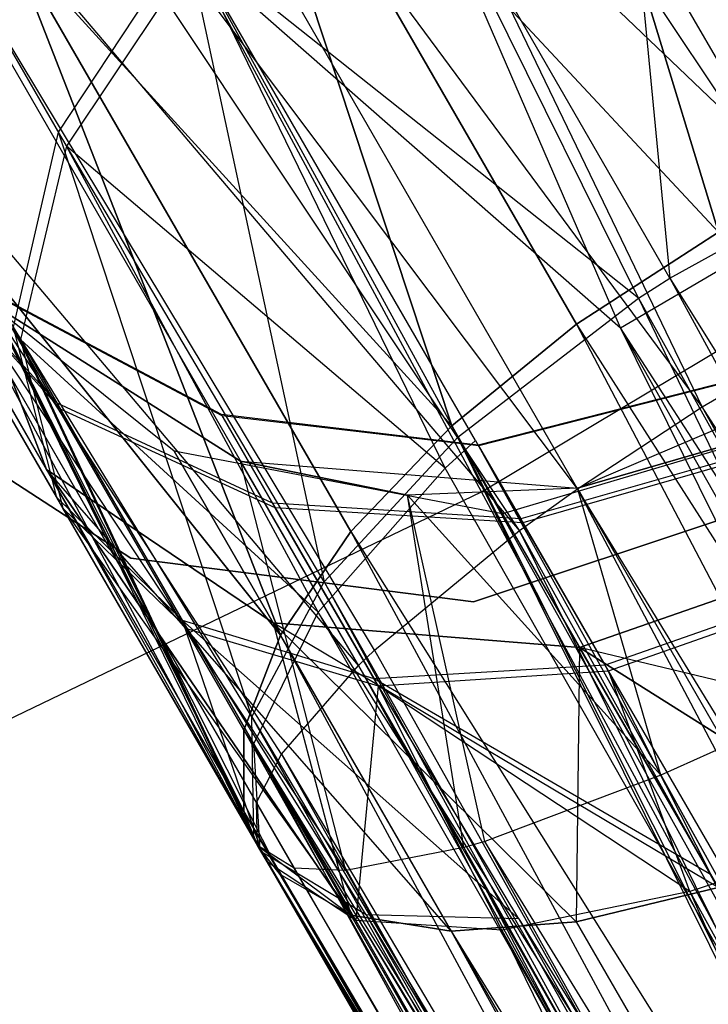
# Model space of a CAD drawing. Extents: x 0.3 to 7.1, y -3.38 to 3.38.
# Tile 363 of 604: x 4.38 to 4.48, y -1.47 to -1.33. Entities that reach past the tile are written whole.
import ezdxf

# ---------------------------------------------------------------- set-up
doc = ezdxf.new("R2010")
doc.units = 0
doc.header["$LTSCALE"] = 2.54
doc.layers.get('0').update_dxf_attribs({"linetype": 'CONTINUOUS'})

# ---------------------------------------------------------------- blocks, each defined once
blk = doc.blocks.new('SINGLES_AVVSTL_STL')
at = {"color": 0}
for p, q in [((4.5029, -1.37296, 61.32545), (4.40712, -1.20708, 61.32545)), ((4.5029, -1.37296, 61.32545), (4.40712, -1.20708, 61.32545)), ((4.5029, -1.37296, 61.32545), (4.39632, -1.21247, 61.32472)), ((4.5029, -1.37296, 61.32545), (4.39632, -1.21247, 61.32472)), ((4.48001, -1.38626, 61.32577), (4.39632, -1.21247, 61.32472)), ((4.48001, -1.38626, 61.32577), (4.39632, -1.21247, 61.32472)), ((4.48001, -1.38626, 61.32577), (4.36886, -1.23583, 61.33122)), ((4.48001, -1.38626, 61.32577), (4.36886, -1.23583, 61.33122)), ((4.46239, -1.39787, 61.33123), (4.36886, -1.23583, 61.33122)), ((4.46239, -1.39787, 61.33123), (4.36886, -1.23583, 61.33122)), ((4.44875, -1.39828, 5.1494), (4.36823, -1.24866, 5.30457)), ((4.44875, -1.39828, 5.1494), (4.36823, -1.24866, 5.30457)), ((4.46239, -1.39787, 61.33123), (4.35597, -1.25621, 61.34243)), ((4.46239, -1.39787, 61.33123), (4.35597, -1.25621, 61.34243)), ((4.45417, -1.40378, 61.3357), (4.35597, -1.25621, 61.34243)), ((4.45417, -1.40378, 61.3357), (4.35597, -1.25621, 61.34243)), ((4.45135, -1.25993, 20.15803), (4.48235, -1.36148, 20.07306)), ((4.45135, -1.25993, 20.15803), (4.48235, -1.36148, 20.07306)), ((4.48235, -1.36148, 20.61581), (4.45135, -1.25993, 20.53083)), ((4.48235, -1.36148, 20.61581), (4.45135, -1.25993, 20.53083)), ((4.34834, -1.27907, 61.35841), (4.43137, -1.4229, 61.35842)), ((4.45417, -1.40378, 61.3357), (4.34834, -1.27907, 61.35841)), ((4.45417, -1.40378, 61.3357), (4.34834, -1.27907, 61.35841)), ((4.43363, -1.42074, 61.35514), (4.34834, -1.27907, 61.35841)), ((4.43363, -1.42074, 61.35514), (4.34834, -1.27907, 61.35841)), ((4.34834, -1.27907, 61.35841), (4.43137, -1.4229, 61.35842)), ((4.467, -1.28016, 54.50357), (4.47546, -1.368, 54.44905)), ((4.467, -1.28016, 54.50357), (4.47546, -1.368, 54.44905)), ((4.4099, -1.28386, 20.15803), (4.44455, -1.38895, 20.08342)), ((4.4099, -1.28386, 20.15803), (4.44455, -1.38895, 20.08342)), ((4.4099, -1.28386, 20.15803), (4.46224, -1.37452, 20.07569)), ((4.44455, -1.38895, 20.60545), (4.4099, -1.28386, 20.53083)), ((4.4099, -1.28386, 20.15803), (4.46224, -1.37452, 20.07569)), ((4.4099, -1.28386, 20.15803), (4.48235, -1.36148, 20.07306)), ((4.4099, -1.28386, 20.15803), (4.48235, -1.36148, 20.07306)), ((4.46224, -1.37452, 20.61318), (4.4099, -1.28386, 20.53083)), ((4.44455, -1.38895, 20.60545), (4.4099, -1.28386, 20.53083)), ((4.46224, -1.37452, 20.61318), (4.4099, -1.28386, 20.53083)), ((4.48235, -1.36148, 20.61581), (4.4099, -1.28386, 20.53083)), ((4.48235, -1.36148, 20.61581), (4.4099, -1.28386, 20.53083)), ((4.35988, -1.29716, 54.59835), (4.38886, -1.34735, 54.52513)), ((4.35988, -1.29716, 54.59835), (4.38886, -1.34735, 54.52513)), ((4.47546, -1.368, 54.44905), (4.43418, -1.29651, 54.50104)), ((4.47546, -1.368, 54.44905), (4.43418, -1.29651, 54.50104)), ((4.47101, -1.37086, 54.44963), (4.43418, -1.29651, 54.50104)), ((4.47101, -1.37086, 54.44963), (4.43418, -1.29651, 54.50104)), ((4.39, -1.34932, 54.92718), (4.36066, -1.29851, 54.85482)), ((4.39, -1.34932, 54.92718), (4.36066, -1.29851, 54.85482)), ((4.46846, -1.37507, 55.00088), (4.43546, -1.29872, 54.95151)), ((4.46846, -1.37507, 55.00088), (4.43546, -1.29872, 54.95151)), ((4.49739, -1.35805, 55.00151), (4.43546, -1.29872, 54.95151)), ((4.49739, -1.35805, 55.00151), (4.43546, -1.29872, 54.95151)), ((4.38186, -1.32005, 20.17199), (4.42029, -1.41858, 20.11213)), ((4.38186, -1.32005, 20.17199), (4.42029, -1.41858, 20.11213)), ((4.38186, -1.32005, 20.17199), (4.43028, -1.40392, 20.09581)), ((4.42029, -1.41858, 20.57673), (4.38186, -1.32005, 20.51688)), ((4.38186, -1.32005, 20.17199), (4.43028, -1.40392, 20.09581)), ((4.38186, -1.32005, 20.17199), (4.44455, -1.38895, 20.08342)), ((4.38186, -1.32005, 20.17199), (4.44455, -1.38895, 20.08342)), ((4.43028, -1.40392, 20.59306), (4.38186, -1.32005, 20.51688)), ((4.42029, -1.41858, 20.57673), (4.38186, -1.32005, 20.51688)), ((4.43028, -1.40392, 20.59306), (4.38186, -1.32005, 20.51688)), ((4.44455, -1.38895, 20.60545), (4.38186, -1.32005, 20.51688)), ((4.44455, -1.38895, 20.60545), (4.38186, -1.32005, 20.51688)), ((4.38886, -1.34735, 54.52513), (4.40691, -1.31996, 54.50856)), ((4.38886, -1.34735, 54.52513), (4.40691, -1.31996, 54.50856)), ((4.40691, -1.31996, 54.50856), (4.42651, -1.41104, 54.47771)), ((4.47101, -1.37086, 54.44963), (4.40691, -1.31996, 54.50856)), ((4.47101, -1.37086, 54.44963), (4.40691, -1.31996, 54.50856)), ((4.44548, -1.3905, 54.45911), (4.40691, -1.31996, 54.50856)), ((4.44548, -1.3905, 54.45911), (4.40691, -1.31996, 54.50856)), ((4.40691, -1.31996, 54.50856), (4.42651, -1.41104, 54.47771)), ((4.40814, -1.3221, 54.94391), (4.39, -1.34932, 54.92718)), ((4.40814, -1.3221, 54.94391), (4.39, -1.34932, 54.92718)), ((4.40814, -1.3221, 54.94391), (4.46846, -1.37507, 55.00088)), ((4.44362, -1.39492, 54.99012), (4.40814, -1.3221, 54.94391)), ((4.44362, -1.39492, 54.99012), (4.40814, -1.3221, 54.94391)), ((4.44792, -1.391, 54.99293), (4.40814, -1.3221, 54.94391)), ((4.44792, -1.391, 54.99293), (4.40814, -1.3221, 54.94391)), ((4.40814, -1.3221, 54.94391), (4.46846, -1.37507, 55.00088)), ((4.44875, -1.39828, 5.1494), (4.57106, -1.3252, 5.1494)), ((4.44875, -1.39828, 5.1494), (4.57106, -1.3252, 5.1494)), ((4.43137, -1.4229, 61.35842), (4.35027, -1.3269, 61.40079)), ((4.42046, -1.43545, 61.38237), (4.35027, -1.3269, 61.40079)), ((4.43137, -1.4229, 61.35842), (4.35027, -1.3269, 61.40079)), ((4.42046, -1.43545, 61.38237), (4.35027, -1.3269, 61.40079)), ((4.41689, -1.44231, 61.40081), (4.35027, -1.3269, 61.40079)), ((4.41689, -1.44231, 61.40081), (4.35027, -1.3269, 61.40079)), ((4.38348, -1.37672, 54.90357), (4.35757, -1.33184, 54.83967)), ((4.38348, -1.37672, 54.90357), (4.35757, -1.33184, 54.83967)), ((4.38247, -1.37498, 54.5485), (4.38886, -1.34735, 54.52513)), ((4.38247, -1.37498, 54.5485), (4.38886, -1.34735, 54.52513)), ((4.42651, -1.41104, 54.47771), (4.38886, -1.34735, 54.52513)), ((4.42651, -1.41104, 54.47771), (4.38886, -1.34735, 54.52513)), ((4.41623, -1.43015, 54.50336), (4.38886, -1.34735, 54.52513)), ((4.41623, -1.43015, 54.50336), (4.38886, -1.34735, 54.52513)), ((4.39, -1.34932, 54.92718), (4.38348, -1.37672, 54.90357)), ((4.39, -1.34932, 54.92718), (4.38348, -1.37672, 54.90357)), ((4.42565, -1.41534, 54.97045), (4.39, -1.34932, 54.92718)), ((4.42565, -1.41534, 54.97045), (4.39, -1.34932, 54.92718)), ((4.44362, -1.39492, 54.99012), (4.39, -1.34932, 54.92718)), ((4.44362, -1.39492, 54.99012), (4.39, -1.34932, 54.92718)), ((4.47546, -1.368, 54.44905), (4.50024, -1.35435, 54.45034)), ((4.47546, -1.368, 54.44905), (4.50024, -1.35435, 54.45034)), ((4.46846, -1.37507, 55.00088), (4.49739, -1.35805, 55.00151)), ((4.46846, -1.37507, 55.00088), (4.49739, -1.35805, 55.00151)), ((4.38715, -1.39513, 20.22652), (4.37365, -1.36021, 20.1967)), ((4.37365, -1.36021, 20.1967), (4.41513, -1.44359, 20.15262)), ((4.37365, -1.36021, 20.1967), (4.41513, -1.44359, 20.15262)), ((4.37365, -1.36021, 20.1967), (4.41513, -1.43206, 20.13144)), ((4.42026, -1.45249, 20.51445), (4.37365, -1.36021, 20.49216)), ((4.37365, -1.36021, 20.49216), (4.38715, -1.39513, 20.46236)), ((4.42026, -1.45249, 20.51445), (4.37365, -1.36021, 20.49216)), ((4.41706, -1.4484, 20.52535), (4.37365, -1.36021, 20.49216)), ((4.41706, -1.4484, 20.52535), (4.37365, -1.36021, 20.49216)), ((4.41513, -1.44359, 20.53625), (4.37365, -1.36021, 20.49216)), ((4.37365, -1.36021, 20.1967), (4.41513, -1.43206, 20.13144)), ((4.37365, -1.36021, 20.1967), (4.42029, -1.41858, 20.11213)), ((4.37365, -1.36021, 20.1967), (4.42029, -1.41858, 20.11213)), ((4.41513, -1.43206, 20.55742), (4.37365, -1.36021, 20.49216)), ((4.41513, -1.44359, 20.53625), (4.37365, -1.36021, 20.49216)), ((4.41513, -1.43206, 20.55742), (4.37365, -1.36021, 20.49216)), ((4.42029, -1.41858, 20.57673), (4.37365, -1.36021, 20.49216)), ((4.42029, -1.41858, 20.57673), (4.37365, -1.36021, 20.49216)), ((4.38715, -1.39513, 20.22652), (4.37365, -1.36021, 20.1967)), ((4.37365, -1.36021, 20.49216), (4.38715, -1.39513, 20.46236)), ((4.38868, -1.38573, 54.64743), (4.36693, -1.36157, 54.6303)), ((4.36693, -1.36157, 54.6303), (4.38861, -1.39911, 54.57553)), ((4.36693, -1.36157, 54.6303), (4.38861, -1.39911, 54.57553)), ((4.38868, -1.38573, 54.64743), (4.36693, -1.36157, 54.6303)), ((4.38916, -1.38656, 54.80463), (4.36751, -1.36258, 54.82215)), ((4.38916, -1.38656, 54.80463), (4.36751, -1.36258, 54.82215)), ((4.38946, -1.40059, 54.87628), (4.36751, -1.36258, 54.82215)), ((4.38946, -1.40059, 54.87628), (4.36751, -1.36258, 54.82215)), ((4.48235, -1.36148, 20.07306), (4.46224, -1.37452, 20.07569)), ((4.46224, -1.37452, 20.61318), (4.48235, -1.36148, 20.61581)), ((4.48235, -1.36148, 20.07306), (4.46224, -1.37452, 20.07569)), ((4.46224, -1.37452, 20.61318), (4.48235, -1.36148, 20.61581)), ((4.40525, -1.39254, 20.31234), (4.36875, -1.36325, 20.30231)), ((4.36875, -1.36325, 20.30231), (4.38715, -1.39513, 20.22652)), ((4.36875, -1.36325, 20.30231), (4.38715, -1.39513, 20.22652)), ((4.40525, -1.39254, 20.37653), (4.36875, -1.36325, 20.38656)), ((4.40525, -1.39254, 20.31234), (4.36875, -1.36325, 20.30231)), ((4.38715, -1.39513, 20.46236), (4.36875, -1.36325, 20.38656)), ((4.40525, -1.39254, 20.37653), (4.36875, -1.36325, 20.38656)), ((4.38715, -1.39513, 20.46236), (4.36875, -1.36325, 20.38656)), ((4.3742, -1.36835, 61.75081), (4.41465, -1.39393, 61.75081)), ((4.41689, -1.44231, 61.40081), (4.3742, -1.36835, 61.44865)), ((4.41689, -1.44231, 61.40081), (4.3742, -1.36835, 61.44865)), ((4.41706, -1.4484, 61.42473), (4.3742, -1.36835, 61.44865)), ((4.42225, -1.45159, 61.44863), (4.3742, -1.36835, 61.44865)), ((4.41706, -1.4484, 61.42473), (4.3742, -1.36835, 61.44865)), ((4.42225, -1.45159, 61.44863), (4.3742, -1.36835, 61.44865)), ((4.42957, -1.45194, 61.46633), (4.3742, -1.36835, 61.44865)), ((4.42957, -1.45194, 61.46633), (4.3742, -1.36835, 61.44865)), ((4.41465, -1.39393, 61.49103), (4.3742, -1.36835, 61.44865)), ((4.3742, -1.36835, 61.75081), (4.41465, -1.39393, 61.75081)), ((4.41465, -1.39393, 61.49103), (4.3742, -1.36835, 61.44865)), ((4.47101, -1.37086, 54.44963), (4.47546, -1.368, 54.44905)), ((4.47101, -1.37086, 54.44963), (4.47546, -1.368, 54.44905)), ((4.47546, -1.368, 54.44905), (4.72424, -1.82715, 54.13249)), ((4.47546, -1.368, 54.44905), (4.72424, -1.82715, 54.13249)), ((4.47546, -1.368, 54.44905), (4.75054, -1.81023, 54.13054)), ((4.47546, -1.368, 54.44905), (4.75054, -1.81023, 54.13054)), ((4.37974, -1.37024, 54.70154), (4.38868, -1.38573, 54.64743)), ((4.41195, -1.38734, 54.70604), (4.37974, -1.37024, 54.70154)), ((4.37974, -1.37024, 54.70154), (4.38868, -1.38573, 54.64743)), ((4.41195, -1.38734, 54.70604), (4.37974, -1.37024, 54.70154)), ((4.41204, -1.3875, 54.7455), (4.37985, -1.37044, 54.75029)), ((4.38916, -1.38656, 54.80463), (4.37985, -1.37044, 54.75029)), ((4.38916, -1.38656, 54.80463), (4.37985, -1.37044, 54.75029)), ((4.41204, -1.3875, 54.7455), (4.37985, -1.37044, 54.75029)), ((4.44548, -1.3905, 54.45911), (4.47101, -1.37086, 54.44963)), ((4.44548, -1.3905, 54.45911), (4.47101, -1.37086, 54.44963)), ((4.47101, -1.37086, 54.44963), (4.70144, -1.84968, 54.14302)), ((4.47101, -1.37086, 54.44963), (4.70144, -1.84968, 54.14302)), ((4.47101, -1.37086, 54.44963), (4.72424, -1.82715, 54.13249)), ((4.47101, -1.37086, 54.44963), (4.72424, -1.82715, 54.13249)), ((4.48001, -1.38626, 61.32577), (4.5029, -1.37296, 61.32545)), ((4.48001, -1.38626, 61.32577), (4.5029, -1.37296, 61.32545)), ((4.41623, -1.43015, 54.50336), (4.38247, -1.37498, 54.5485)), ((4.41623, -1.43015, 54.50336), (4.38247, -1.37498, 54.5485)), ((4.41654, -1.44741, 54.53752), (4.38247, -1.37498, 54.5485)), ((4.41654, -1.44741, 54.53752), (4.38247, -1.37498, 54.5485)), ((4.38861, -1.39911, 54.57553), (4.38247, -1.37498, 54.5485)), ((4.38861, -1.39911, 54.57553), (4.38247, -1.37498, 54.5485)), ((4.46224, -1.37452, 20.07569), (4.44455, -1.38895, 20.08342)), ((4.44455, -1.38895, 20.60545), (4.46224, -1.37452, 20.61318)), ((4.46224, -1.37452, 20.07569), (4.44455, -1.38895, 20.08342)), ((4.44455, -1.38895, 20.60545), (4.46224, -1.37452, 20.61318)), ((4.46224, -1.37452, 20.07569), (4.71794, -1.86248, 19.74558)), ((4.46224, -1.37452, 20.07569), (4.71794, -1.86248, 19.74558)), ((4.46224, -1.37452, 20.07569), (4.75464, -1.83311, 19.73658)), ((4.46224, -1.37452, 20.07569), (4.75464, -1.83311, 19.73658)), ((4.46224, -1.37452, 20.61318), (4.71794, -1.86248, 20.94329)), ((4.46224, -1.37452, 20.61318), (4.71794, -1.86248, 20.94329)), ((4.71265, -1.86909, 55.32462), (4.46846, -1.37507, 55.00088)), ((4.71265, -1.86909, 55.32462), (4.46846, -1.37507, 55.00088)), ((4.73539, -1.84646, 55.33508), (4.46846, -1.37507, 55.00088)), ((4.73539, -1.84646, 55.33508), (4.46846, -1.37507, 55.00088)), ((4.76168, -1.82953, 55.337), (4.46846, -1.37507, 55.00088)), ((4.76168, -1.82953, 55.337), (4.46846, -1.37507, 55.00088)), ((4.38348, -1.37672, 54.90357), (4.42565, -1.41534, 54.97045)), ((4.41745, -1.44901, 54.91328), (4.38348, -1.37672, 54.90357)), ((4.38348, -1.37672, 54.90357), (4.38946, -1.40059, 54.87628)), ((4.41745, -1.44901, 54.91328), (4.38348, -1.37672, 54.90357)), ((4.41655, -1.434, 54.94406), (4.38348, -1.37672, 54.90357)), ((4.41655, -1.434, 54.94406), (4.38348, -1.37672, 54.90357)), ((4.38348, -1.37672, 54.90357), (4.42565, -1.41534, 54.97045)), ((4.38348, -1.37672, 54.90357), (4.38946, -1.40059, 54.87628)), ((4.46236, -1.39778, 61.75081), (4.50639, -1.37902, 61.75081)), ((4.46236, -1.39778, 61.75081), (4.50639, -1.37902, 61.75081)), ((4.3991, -1.40769, 61.72336), (4.35803, -1.38103, 61.72336)), ((4.35803, -1.38103, 61.52336), (4.3991, -1.40769, 61.52336)), ((4.35803, -1.38103, 61.52336), (4.3991, -1.40769, 61.52336)), ((4.3991, -1.40769, 61.72336), (4.35803, -1.38103, 61.72336)), ((4.48389, -1.3826, 54.71069), (4.4483, -1.39166, 54.70923)), ((4.48389, -1.3826, 54.71069), (4.4483, -1.39166, 54.70923)), ((4.48396, -1.38272, 54.74056), (4.44838, -1.39179, 54.7421)), ((4.48396, -1.38272, 54.74056), (4.44838, -1.39179, 54.7421)), ((4.38868, -1.38573, 54.64743), (4.40644, -1.4165, 54.60255)), ((4.41919, -1.39988, 54.66225), (4.38868, -1.38573, 54.64743)), ((4.38868, -1.38573, 54.64743), (4.40644, -1.4165, 54.60255)), ((4.41919, -1.39988, 54.66225), (4.38868, -1.38573, 54.64743)), ((4.46239, -1.39787, 61.33123), (4.48001, -1.38626, 61.32577)), ((4.46239, -1.39787, 61.33123), (4.48001, -1.38626, 61.32577)), ((4.74202, -1.79548, 61.02822), (4.48001, -1.38626, 61.32577)), ((4.74202, -1.79548, 61.02822), (4.48001, -1.38626, 61.32577)), ((4.71571, -1.81238, 61.03018), (4.48001, -1.38626, 61.32577)), ((4.71571, -1.81238, 61.03018), (4.48001, -1.38626, 61.32577)), ((4.41957, -1.40055, 54.78948), (4.38916, -1.38656, 54.80463)), ((4.40714, -1.4177, 54.84898), (4.38916, -1.38656, 54.80463)), ((4.40714, -1.4177, 54.84898), (4.38916, -1.38656, 54.80463)), ((4.41957, -1.40055, 54.78948), (4.38916, -1.38656, 54.80463)), ((4.4483, -1.39166, 54.70923), (4.41195, -1.38734, 54.70604)), ((4.41195, -1.38734, 54.70604), (4.41919, -1.39988, 54.66225)), ((4.41195, -1.38734, 54.70604), (4.41919, -1.39988, 54.66225)), ((4.41204, -1.3875, 54.7455), (4.41195, -1.38734, 54.70604)), ((4.4483, -1.39166, 54.70923), (4.41195, -1.38734, 54.70604)), ((4.41204, -1.3875, 54.7455), (4.41195, -1.38734, 54.70604)), ((4.44838, -1.39179, 54.7421), (4.41204, -1.3875, 54.7455)), ((4.41957, -1.40055, 54.78948), (4.41204, -1.3875, 54.7455)), ((4.44838, -1.39179, 54.7421), (4.41204, -1.3875, 54.7455)), ((4.41957, -1.40055, 54.78948), (4.41204, -1.3875, 54.7455)), ((4.49757, -1.38784, 20.32202), (4.45174, -1.40141, 20.31945)), ((4.49757, -1.38784, 20.36685), (4.45174, -1.40141, 20.36942)), ((4.49757, -1.38784, 20.32202), (4.45174, -1.40141, 20.31945)), ((4.49757, -1.38784, 20.36685), (4.45174, -1.40141, 20.36942)), ((4.44455, -1.38895, 20.08342), (4.43028, -1.40392, 20.09581)), ((4.43028, -1.40392, 20.59306), (4.44455, -1.38895, 20.60545)), ((4.44455, -1.38895, 20.08342), (4.43028, -1.40392, 20.09581)), ((4.43028, -1.40392, 20.59306), (4.44455, -1.38895, 20.60545)), ((4.44455, -1.38895, 20.08342), (4.71794, -1.86248, 19.74558)), ((4.44455, -1.38895, 20.08342), (4.71794, -1.86248, 19.74558)), ((4.44455, -1.38895, 20.60545), (4.71794, -1.86248, 20.94329)), ((4.44455, -1.38895, 20.60545), (4.71794, -1.86248, 20.94329)), ((4.44455, -1.38895, 20.60545), (4.69672, -1.89738, 20.91834)), ((4.44455, -1.38895, 20.60545), (4.69672, -1.89738, 20.91834)), ((4.42651, -1.41104, 54.47771), (4.44548, -1.3905, 54.45911)), ((4.42651, -1.41104, 54.47771), (4.44548, -1.3905, 54.45911)), ((4.44548, -1.3905, 54.45911), (4.68745, -1.87288, 54.16001)), ((4.44548, -1.3905, 54.45911), (4.68745, -1.87288, 54.16001)), ((4.44548, -1.3905, 54.45911), (4.70144, -1.84968, 54.14302)), ((4.44548, -1.3905, 54.45911), (4.70144, -1.84968, 54.14302)), ((4.44362, -1.39492, 54.99012), (4.44792, -1.391, 54.99293)), ((4.44362, -1.39492, 54.99012), (4.44792, -1.391, 54.99293)), ((4.44792, -1.391, 54.99293), (4.71265, -1.86909, 55.32462)), ((4.44792, -1.391, 54.99293), (4.71265, -1.86909, 55.32462)), ((4.4483, -1.39166, 54.70923), (4.45433, -1.4021, 54.67275)), ((4.4483, -1.39166, 54.70923), (4.45433, -1.4021, 54.67275)), ((4.44838, -1.39179, 54.7421), (4.4483, -1.39166, 54.70923)), ((4.44838, -1.39179, 54.7421), (4.4483, -1.39166, 54.70923)), ((4.45465, -1.40266, 54.77874), (4.44838, -1.39179, 54.7421)), ((4.45465, -1.40266, 54.77874), (4.44838, -1.39179, 54.7421)), ((4.48937, -1.39209, 54.67753), (4.45433, -1.4021, 54.67275)), ((4.48937, -1.39209, 54.67753), (4.45433, -1.4021, 54.67275)), ((4.48552, -1.39107, 61.52399), (4.46236, -1.39778, 61.51823)), ((4.46236, -1.39778, 61.75081), (4.48552, -1.39107, 61.52399)), ((4.46236, -1.39778, 61.75081), (4.48552, -1.39107, 61.52399)), ((4.48552, -1.39107, 61.52399), (4.46236, -1.39778, 61.51823)), ((4.45174, -1.40141, 20.31945), (4.40525, -1.39254, 20.31234)), ((4.40525, -1.39254, 20.31234), (4.41927, -1.41683, 20.25459)), ((4.40525, -1.39254, 20.31234), (4.41927, -1.41683, 20.25459)), ((4.45174, -1.40141, 20.36942), (4.40525, -1.39254, 20.37653)), ((4.40525, -1.39254, 20.37653), (4.40525, -1.39254, 20.31234)), ((4.45174, -1.40141, 20.31945), (4.40525, -1.39254, 20.31234)), ((4.40525, -1.39254, 20.37653), (4.40525, -1.39254, 20.31234)), ((4.41927, -1.41683, 20.43428), (4.40525, -1.39254, 20.37653)), ((4.45174, -1.40141, 20.36942), (4.40525, -1.39254, 20.37653)), ((4.41927, -1.41683, 20.43428), (4.40525, -1.39254, 20.37653)), ((4.48966, -1.3926, 54.77386), (4.45465, -1.40266, 54.77874)), ((4.48966, -1.3926, 54.77386), (4.45465, -1.40266, 54.77874)), ((4.41465, -1.39393, 61.75081), (4.46236, -1.39778, 61.75081)), ((4.42957, -1.45194, 61.46633), (4.41465, -1.39393, 61.49103)), ((4.42957, -1.45194, 61.46633), (4.41465, -1.39393, 61.49103)), ((4.44625, -1.44869, 61.49102), (4.41465, -1.39393, 61.49103)), ((4.44625, -1.44869, 61.49102), (4.41465, -1.39393, 61.49103)), ((4.43827, -1.39875, 61.50702), (4.41465, -1.39393, 61.49103)), ((4.41465, -1.39393, 61.75081), (4.46236, -1.39778, 61.75081)), ((4.41465, -1.39393, 61.75081), (4.43827, -1.39875, 61.50702)), ((4.41465, -1.39393, 61.75081), (4.43827, -1.39875, 61.50702)), ((4.41465, -1.39393, 61.75081), (4.41465, -1.39393, 61.49103)), ((4.43827, -1.39875, 61.50702), (4.41465, -1.39393, 61.49103)), ((4.41465, -1.39393, 61.75081), (4.41465, -1.39393, 61.49103)), ((4.41927, -1.41683, 20.25459), (4.38715, -1.39513, 20.22652)), ((4.38715, -1.39513, 20.22652), (4.43025, -1.45825, 20.1956)), ((4.38715, -1.39513, 20.22652), (4.43025, -1.45825, 20.1956)), ((4.38715, -1.39513, 20.22652), (4.41706, -1.4484, 20.16352)), ((4.4445, -1.46052, 20.47396), (4.38715, -1.39513, 20.46236)), ((4.38715, -1.39513, 20.46236), (4.41927, -1.41683, 20.43428)), ((4.38715, -1.39513, 20.22652), (4.41706, -1.4484, 20.16352)), ((4.38715, -1.39513, 20.22652), (4.41513, -1.44359, 20.15262)), ((4.38715, -1.39513, 20.22652), (4.41513, -1.44359, 20.15262)), ((4.43025, -1.45825, 20.49327), (4.38715, -1.39513, 20.46236)), ((4.4445, -1.46052, 20.47396), (4.38715, -1.39513, 20.46236)), ((4.43025, -1.45825, 20.49327), (4.38715, -1.39513, 20.46236)), ((4.42026, -1.45249, 20.51445), (4.38715, -1.39513, 20.46236)), ((4.42026, -1.45249, 20.51445), (4.38715, -1.39513, 20.46236)), ((4.41927, -1.41683, 20.25459), (4.38715, -1.39513, 20.22652)), ((4.38715, -1.39513, 20.46236), (4.41927, -1.41683, 20.43428)), ((4.42565, -1.41534, 54.97045), (4.44362, -1.39492, 54.99012)), ((4.42565, -1.41534, 54.97045), (4.44362, -1.39492, 54.99012)), ((4.71265, -1.86909, 55.32462), (4.44362, -1.39492, 54.99012)), ((4.71265, -1.86909, 55.32462), (4.44362, -1.39492, 54.99012)), ((4.32038, -1.4601, 5.1494), (4.44875, -1.39828, 5.1494)), ((4.32038, -1.4601, 5.1494), (4.44875, -1.39828, 5.1494)), ((4.46236, -1.39778, 61.51823), (4.43827, -1.39875, 61.50702)), ((4.46236, -1.39778, 61.75081), (4.43827, -1.39875, 61.50702)), ((4.46236, -1.39778, 61.51823), (4.43827, -1.39875, 61.50702)), ((4.46236, -1.39778, 61.75081), (4.43827, -1.39875, 61.50702)), ((4.44625, -1.44869, 61.49102), (4.43827, -1.39875, 61.50702)), ((4.44924, -1.44781, 61.49429), (4.43827, -1.39875, 61.50702)), ((4.44625, -1.44869, 61.49102), (4.43827, -1.39875, 61.50702)), ((4.44924, -1.44781, 61.49429), (4.43827, -1.39875, 61.50702)), ((4.47419, -1.43843, 61.51375), (4.43827, -1.39875, 61.50702)), ((4.47419, -1.43843, 61.51375), (4.43827, -1.39875, 61.50702)), ((4.4941, -1.3984, 61.72336), (4.44766, -1.41388, 61.72336)), ((4.44766, -1.41388, 61.52336), (4.4941, -1.3984, 61.52336)), ((4.44766, -1.41388, 61.52336), (4.4941, -1.3984, 61.52336)), ((4.4941, -1.3984, 61.72336), (4.44766, -1.41388, 61.72336)), ((4.52302, -1.5363, 4.98093), (4.44875, -1.39828, 5.1494)), ((4.52302, -1.5363, 4.98093), (4.44875, -1.39828, 5.1494)), ((4.45417, -1.40378, 61.3357), (4.46239, -1.39787, 61.33123)), ((4.45417, -1.40378, 61.3357), (4.46239, -1.39787, 61.33123)), ((4.47419, -1.43843, 61.51375), (4.46236, -1.39778, 61.51823)), ((4.47419, -1.43843, 61.51375), (4.46236, -1.39778, 61.51823)), ((4.48341, -1.43427, 61.51822), (4.46236, -1.39778, 61.51823)), ((4.48341, -1.43427, 61.51822), (4.46236, -1.39778, 61.51823)), ((4.46236, -1.39778, 61.75081), (4.46236, -1.39778, 61.51823)), ((4.46236, -1.39778, 61.75081), (4.46236, -1.39778, 61.51823)), ((4.71571, -1.81238, 61.03018), (4.46239, -1.39787, 61.33123)), ((4.71571, -1.81238, 61.03018), (4.46239, -1.39787, 61.33123)), ((4.69288, -1.83485, 61.04077), (4.46239, -1.39787, 61.33123)), ((4.69288, -1.83485, 61.04077), (4.46239, -1.39787, 61.33123)), ((4.41766, -1.44935, 54.54262), (4.38861, -1.39911, 54.57553)), ((4.41706, -1.4484, 54.54008), (4.38861, -1.39911, 54.57553)), ((4.41654, -1.44741, 54.53752), (4.38861, -1.39911, 54.57553)), ((4.41706, -1.4484, 54.54008), (4.38861, -1.39911, 54.57553)), ((4.41654, -1.44741, 54.53752), (4.38861, -1.39911, 54.57553)), ((4.41766, -1.44935, 54.54262), (4.38861, -1.39911, 54.57553)), ((4.40644, -1.4165, 54.60255), (4.38861, -1.39911, 54.57553)), ((4.40644, -1.4165, 54.60255), (4.38861, -1.39911, 54.57553)), ((4.45433, -1.4021, 54.67275), (4.41919, -1.39988, 54.66225)), ((4.41919, -1.39988, 54.66225), (4.43356, -1.42478, 54.62593)), ((4.41919, -1.39988, 54.66225), (4.43356, -1.42478, 54.62593)), ((4.45433, -1.4021, 54.67275), (4.41919, -1.39988, 54.66225)), ((4.41847, -1.45077, 54.90861), (4.38946, -1.40059, 54.87628)), ((4.38946, -1.40059, 54.87628), (4.43099, -1.45901, 54.8778)), ((4.38946, -1.40059, 54.87628), (4.43099, -1.45901, 54.8778)), ((4.38946, -1.40059, 54.87628), (4.40714, -1.4177, 54.84898)), ((4.41847, -1.45077, 54.90861), (4.38946, -1.40059, 54.87628)), ((4.41793, -1.44991, 54.91094), (4.38946, -1.40059, 54.87628)), ((4.41793, -1.44991, 54.91094), (4.38946, -1.40059, 54.87628)), ((4.41745, -1.44901, 54.91328), (4.38946, -1.40059, 54.87628)), ((4.41745, -1.44901, 54.91328), (4.38946, -1.40059, 54.87628)), ((4.38946, -1.40059, 54.87628), (4.40714, -1.4177, 54.84898)), ((4.45465, -1.40266, 54.77874), (4.41957, -1.40055, 54.78948)), ((4.43413, -1.42576, 54.82537), (4.41957, -1.40055, 54.78948)), ((4.45465, -1.40266, 54.77874), (4.41957, -1.40055, 54.78948)), ((4.43413, -1.42576, 54.82537), (4.41957, -1.40055, 54.78948)), ((4.45174, -1.40141, 20.31945), (4.46266, -1.42032, 20.27451)), ((4.45174, -1.40141, 20.31945), (4.46266, -1.42032, 20.27451)), ((4.45174, -1.40141, 20.36942), (4.45174, -1.40141, 20.31945)), ((4.45174, -1.40141, 20.36942), (4.45174, -1.40141, 20.31945)), ((4.46266, -1.42032, 20.41436), (4.45174, -1.40141, 20.36942)), ((4.46266, -1.42032, 20.41436), (4.45174, -1.40141, 20.36942)), ((4.45433, -1.4021, 54.67275), (4.46631, -1.42284, 54.6425)), ((4.45433, -1.4021, 54.67275), (4.46631, -1.42284, 54.6425)), ((4.46678, -1.42366, 54.80864), (4.45465, -1.40266, 54.77874)), ((4.46678, -1.42366, 54.80864), (4.45465, -1.40266, 54.77874)), ((4.43028, -1.40392, 20.09581), (4.42029, -1.41858, 20.11213)), ((4.42029, -1.41858, 20.57673), (4.43028, -1.40392, 20.59306)), ((4.43028, -1.40392, 20.09581), (4.42029, -1.41858, 20.11213)), ((4.42029, -1.41858, 20.57673), (4.43028, -1.40392, 20.59306)), ((4.43028, -1.40392, 20.09581), (4.69672, -1.89738, 19.77053)), ((4.43028, -1.40392, 20.09581), (4.69672, -1.89738, 19.77053)), ((4.43028, -1.40392, 20.09581), (4.71794, -1.86248, 19.74558)), ((4.43028, -1.40392, 20.09581), (4.71794, -1.86248, 19.74558)), ((4.43028, -1.40392, 20.59306), (4.69672, -1.89738, 20.91834)), ((4.43028, -1.40392, 20.59306), (4.69672, -1.89738, 20.91834)), ((4.43363, -1.42074, 61.35514), (4.45417, -1.40378, 61.3357)), ((4.43363, -1.42074, 61.35514), (4.45417, -1.40378, 61.3357)), ((4.69288, -1.83485, 61.04077), (4.45417, -1.40378, 61.3357)), ((4.69288, -1.83485, 61.04077), (4.45417, -1.40378, 61.3357)), ((4.67882, -1.85793, 61.05786), (4.45417, -1.40378, 61.3357)), ((4.67882, -1.85793, 61.05786), (4.45417, -1.40378, 61.3357)), ((4.50736, -1.40481, 20.28169), (4.46266, -1.42032, 20.27451)), ((4.46266, -1.42032, 20.41436), (4.50736, -1.40481, 20.40718)), ((4.50736, -1.40481, 20.28169), (4.46266, -1.42032, 20.27451)), ((4.46266, -1.42032, 20.41436), (4.50736, -1.40481, 20.40718)), ((4.44766, -1.41388, 61.72336), (4.3991, -1.40769, 61.72336)), ((4.3991, -1.40769, 61.52336), (4.44766, -1.41388, 61.52336)), ((4.3991, -1.40769, 61.52336), (4.44766, -1.41388, 61.52336)), ((4.3991, -1.40769, 61.52336), (4.3991, -1.40769, 61.72336)), ((4.44766, -1.41388, 61.72336), (4.3991, -1.40769, 61.72336)), ((4.3991, -1.40769, 61.52336), (4.3991, -1.40769, 61.72336)), ((4.41623, -1.43015, 54.50336), (4.42651, -1.41104, 54.47771)), ((4.41623, -1.43015, 54.50336), (4.42651, -1.41104, 54.47771)), ((4.42651, -1.41104, 54.47771), (4.68439, -1.88173, 54.16797)), ((4.42651, -1.41104, 54.47771), (4.68439, -1.88173, 54.16797)), ((4.42651, -1.41104, 54.47771), (4.68745, -1.87288, 54.16001)), ((4.42651, -1.41104, 54.47771), (4.68745, -1.87288, 54.16001)), ((4.50025, -1.41095, 54.65002), (4.46631, -1.42284, 54.6425)), ((4.50025, -1.41095, 54.65002), (4.46631, -1.42284, 54.6425)), ((4.46678, -1.42366, 54.80864), (4.50068, -1.41169, 54.80104)), ((4.46678, -1.42366, 54.80864), (4.50068, -1.41169, 54.80104)), ((4.44766, -1.41388, 61.52336), (4.44766, -1.41388, 61.72336)), ((4.44766, -1.41388, 61.52336), (4.44766, -1.41388, 61.72336)), ((4.41655, -1.434, 54.94406), (4.42565, -1.41534, 54.97045)), ((4.41655, -1.434, 54.94406), (4.42565, -1.41534, 54.97045)), ((4.69874, -1.89243, 55.30776), (4.42565, -1.41534, 54.97045)), ((4.69874, -1.89243, 55.30776), (4.42565, -1.41534, 54.97045)), ((4.71265, -1.86909, 55.32462), (4.42565, -1.41534, 54.97045)), ((4.71265, -1.86909, 55.32462), (4.42565, -1.41534, 54.97045)), ((4.40644, -1.4165, 54.60255), (4.45406, -1.45877, 54.60251)), ((4.43356, -1.42478, 54.62593), (4.40644, -1.4165, 54.60255)), ((4.41766, -1.44935, 54.54262), (4.40644, -1.4165, 54.60255)), ((4.41766, -1.44935, 54.54262), (4.40644, -1.4165, 54.60255)), ((4.43243, -1.4582, 54.57681), (4.40644, -1.4165, 54.60255)), ((4.43243, -1.4582, 54.57681), (4.40644, -1.4165, 54.60255)), ((4.40644, -1.4165, 54.60255), (4.45406, -1.45877, 54.60251)), ((4.43356, -1.42478, 54.62593), (4.40644, -1.4165, 54.60255)), ((4.46266, -1.42032, 20.27451), (4.41927, -1.41683, 20.25459)), ((4.41927, -1.41683, 20.25459), (4.46219, -1.45919, 20.23123)), ((4.41927, -1.41683, 20.25459), (4.46219, -1.45919, 20.23123)), ((4.41927, -1.41683, 20.25459), (4.4445, -1.46052, 20.2149)), ((4.48229, -1.45433, 20.44525), (4.41927, -1.41683, 20.43428)), ((4.41927, -1.41683, 20.43428), (4.46266, -1.42032, 20.41436)), ((4.41927, -1.41683, 20.25459), (4.4445, -1.46052, 20.2149)), ((4.41927, -1.41683, 20.25459), (4.43025, -1.45825, 20.1956)), ((4.41927, -1.41683, 20.25459), (4.43025, -1.45825, 20.1956)), ((4.46219, -1.45919, 20.45764), (4.41927, -1.41683, 20.43428)), ((4.48229, -1.45433, 20.44525), (4.41927, -1.41683, 20.43428)), ((4.46219, -1.45919, 20.45764), (4.41927, -1.41683, 20.43428)), ((4.4445, -1.46052, 20.47396), (4.41927, -1.41683, 20.43428)), ((4.4445, -1.46052, 20.47396), (4.41927, -1.41683, 20.43428)), ((4.46266, -1.42032, 20.27451), (4.41927, -1.41683, 20.25459)), ((4.41927, -1.41683, 20.43428), (4.46266, -1.42032, 20.41436)), ((4.40714, -1.4177, 54.84898), (4.43099, -1.45901, 54.8778)), ((4.40714, -1.4177, 54.84898), (4.43099, -1.45901, 54.8778)), ((4.40714, -1.4177, 54.84898), (4.43413, -1.42576, 54.82537)), ((4.40714, -1.4177, 54.84898), (4.43413, -1.42576, 54.82537)), ((4.42029, -1.41858, 20.11213), (4.41513, -1.43206, 20.13144)), ((4.41513, -1.43206, 20.55742), (4.42029, -1.41858, 20.57673)), ((4.42029, -1.41858, 20.11213), (4.41513, -1.43206, 20.13144)), ((4.41513, -1.43206, 20.55742), (4.42029, -1.41858, 20.57673)), ((4.42029, -1.41858, 20.11213), (4.69672, -1.89738, 19.77053)), ((4.42029, -1.41858, 20.11213), (4.69672, -1.89738, 19.77053)), ((4.69672, -1.89738, 20.91834), (4.42029, -1.41858, 20.57673)), ((4.42029, -1.41858, 20.57673), (4.69586, -1.92983, 20.88316)), ((4.42029, -1.41858, 20.57673), (4.69586, -1.92983, 20.88316)), ((4.69672, -1.89738, 20.91834), (4.42029, -1.41858, 20.57673)), ((4.43137, -1.4229, 61.35842), (4.43363, -1.42074, 61.35514)), ((4.43137, -1.4229, 61.35842), (4.43363, -1.42074, 61.35514)), ((4.43363, -1.42074, 61.35514), (4.67882, -1.85793, 61.05786)), ((4.43363, -1.42074, 61.35514), (4.67882, -1.85793, 61.05786)), ((4.46266, -1.42032, 20.27451), (4.46219, -1.45919, 20.23123)), ((4.46266, -1.42032, 20.27451), (4.46219, -1.45919, 20.23123)), ((4.46266, -1.42032, 20.27451), (4.50364, -1.44622, 20.25135)), ((4.46266, -1.42032, 20.27451), (4.50364, -1.44622, 20.25135)), ((4.46266, -1.42032, 20.27451), (4.48229, -1.45433, 20.24362)), ((4.52498, -1.43532, 20.43489), (4.46266, -1.42032, 20.41436)), ((4.46266, -1.42032, 20.27451), (4.48229, -1.45433, 20.24362)), ((4.50364, -1.44622, 20.43752), (4.46266, -1.42032, 20.41436)), ((4.52498, -1.43532, 20.43489), (4.46266, -1.42032, 20.41436)), ((4.50364, -1.44622, 20.43752), (4.46266, -1.42032, 20.41436)), ((4.48229, -1.45433, 20.44525), (4.46266, -1.42032, 20.41436)), ((4.48229, -1.45433, 20.44525), (4.46266, -1.42032, 20.41436)), ((4.42046, -1.43545, 61.38237), (4.43137, -1.4229, 61.35842)), ((4.42046, -1.43545, 61.38237), (4.43137, -1.4229, 61.35842)), ((4.43137, -1.4229, 61.35842), (4.67573, -1.86673, 61.06586)), ((4.43137, -1.4229, 61.35842), (4.67573, -1.86673, 61.06586)), ((4.43137, -1.4229, 61.35842), (4.67882, -1.85793, 61.05786)), ((4.43137, -1.4229, 61.35842), (4.67882, -1.85793, 61.05786)), ((4.46631, -1.42284, 54.6425), (4.43356, -1.42478, 54.62593)), ((4.46631, -1.42284, 54.6425), (4.43356, -1.42478, 54.62593)), ((4.43413, -1.42576, 54.82537), (4.46678, -1.42366, 54.80864)), ((4.43413, -1.42576, 54.82537), (4.46678, -1.42366, 54.80864)), ((4.48129, -1.45253, 54.62116), (4.46631, -1.42284, 54.6425)), ((4.48129, -1.45253, 54.62116), (4.46631, -1.42284, 54.6425)), ((4.48379, -1.45312, 54.82881), (4.46678, -1.42366, 54.80864)), ((4.48379, -1.45312, 54.82881), (4.46678, -1.42366, 54.80864)), ((4.47826, -1.45491, 54.83162), (4.46678, -1.42366, 54.80864)), ((4.47826, -1.45491, 54.83162), (4.46678, -1.42366, 54.80864)), ((4.48129, -1.45253, 54.62116), (4.43356, -1.42478, 54.62593)), ((4.45406, -1.45877, 54.60251), (4.43356, -1.42478, 54.62593)), ((4.45406, -1.45877, 54.60251), (4.43356, -1.42478, 54.62593)), ((4.48129, -1.45253, 54.62116), (4.43356, -1.42478, 54.62593)), ((4.43413, -1.42576, 54.82537), (4.43099, -1.45901, 54.8778)), ((4.43413, -1.42576, 54.82537), (4.43099, -1.45901, 54.8778)), ((4.47826, -1.45491, 54.83162), (4.43413, -1.42576, 54.82537)), ((4.47826, -1.45491, 54.83162), (4.43413, -1.42576, 54.82537)), ((4.45165, -1.46037, 54.85134), (4.43413, -1.42576, 54.82537)), ((4.45165, -1.46037, 54.85134), (4.43413, -1.42576, 54.82537)), ((4.68271, -1.90247, 54.19018), (4.41623, -1.43015, 54.50336)), ((4.41623, -1.43015, 54.50336), (4.68439, -1.88173, 54.16797)), ((4.41623, -1.43015, 54.50336), (4.68439, -1.88173, 54.16797)), ((4.41654, -1.44741, 54.53752), (4.41623, -1.43015, 54.50336)), ((4.68271, -1.90247, 54.19018), (4.41623, -1.43015, 54.50336)), ((4.41654, -1.44741, 54.53752), (4.41623, -1.43015, 54.50336)), ((4.41513, -1.43206, 20.13144), (4.41513, -1.44359, 20.15262)), ((4.41513, -1.44359, 20.53625), (4.41513, -1.43206, 20.55742)), ((4.41513, -1.43206, 20.13144), (4.41513, -1.44359, 20.15262)), ((4.41513, -1.43206, 20.13144), (4.69586, -1.92983, 19.8057)), ((4.41513, -1.43206, 20.13144), (4.69586, -1.92983, 19.8057)), ((4.41513, -1.43206, 20.13144), (4.69672, -1.89738, 19.77053)), ((4.41513, -1.43206, 20.13144), (4.69672, -1.89738, 19.77053)), ((4.41513, -1.43206, 20.55742), (4.69586, -1.92983, 20.88316)), ((4.41513, -1.43206, 20.55742), (4.69586, -1.92983, 20.88316)), ((4.41513, -1.44359, 20.53625), (4.41513, -1.43206, 20.55742)), ((4.41745, -1.44901, 54.91328), (4.41655, -1.434, 54.94406)), ((4.41745, -1.44901, 54.91328), (4.41655, -1.434, 54.94406)), ((4.55917, -1.69454, 55.06371), (4.41655, -1.434, 54.94406)), ((4.69415, -1.92228, 55.27783), (4.41655, -1.434, 54.94406)), ((4.55917, -1.69454, 55.06371), (4.41655, -1.434, 54.94406)), ((4.69572, -1.90135, 55.29987), (4.41655, -1.434, 54.94406)), ((4.69415, -1.92228, 55.27783), (4.41655, -1.434, 54.94406)), ((4.69572, -1.90135, 55.29987), (4.41655, -1.434, 54.94406)), ((4.69874, -1.89243, 55.30776), (4.41655, -1.434, 54.94406)), ((4.69874, -1.89243, 55.30776), (4.41655, -1.434, 54.94406)), ((4.48341, -1.43427, 61.51822), (4.47419, -1.43843, 61.51375)), ((4.48341, -1.43427, 61.51822), (4.47419, -1.43843, 61.51375)), ((4.41689, -1.44231, 61.40081), (4.42046, -1.43545, 61.38237)), ((4.41689, -1.44231, 61.40081), (4.42046, -1.43545, 61.38237)), ((4.42046, -1.43545, 61.38237), (4.67396, -1.88732, 61.0882)), ((4.42046, -1.43545, 61.38237), (4.67396, -1.88732, 61.0882)), ((4.42046, -1.43545, 61.38237), (4.67573, -1.86673, 61.06586)), ((4.42046, -1.43545, 61.38237), (4.67573, -1.86673, 61.06586)), ((4.47419, -1.43843, 61.51375), (4.44924, -1.44781, 61.49429)), ((4.47419, -1.43843, 61.51375), (4.44924, -1.44781, 61.49429)), ((4.47419, -1.43843, 61.51375), (4.74194, -1.92296, 61.17368)), ((4.47419, -1.43843, 61.51375), (4.74194, -1.92296, 61.17368)), ((4.41706, -1.4484, 61.42473), (4.41689, -1.44231, 61.40081)), ((4.41689, -1.44231, 61.40081), (4.67396, -1.88732, 61.0882)), ((4.41689, -1.44231, 61.40081), (4.67396, -1.88732, 61.0882)), ((4.41706, -1.4484, 61.42473), (4.41689, -1.44231, 61.40081)), ((4.41513, -1.44359, 20.15262), (4.41706, -1.4484, 20.16352)), ((4.41706, -1.4484, 20.52535), (4.41513, -1.44359, 20.53625)), ((4.41513, -1.44359, 20.15262), (4.41706, -1.4484, 20.16352)), ((4.41513, -1.44359, 20.15262), (4.69586, -1.92983, 19.8057)), ((4.41513, -1.44359, 20.15262), (4.69586, -1.92983, 19.8057)), ((4.41513, -1.44359, 20.53625), (4.69586, -1.92983, 20.88316)), ((4.41513, -1.44359, 20.53625), (4.69586, -1.92983, 20.88316)), ((4.41513, -1.44359, 20.53625), (4.71554, -1.95239, 20.84582)), ((4.41513, -1.44359, 20.53625), (4.71554, -1.95239, 20.84582)), ((4.41706, -1.4484, 20.52535), (4.41513, -1.44359, 20.53625)), ((4.41706, -1.4484, 54.54008), (4.41654, -1.44741, 54.53752)), ((4.41654, -1.44741, 54.53752), (4.68271, -1.90247, 54.19018)), ((4.41654, -1.44741, 54.53752), (4.68271, -1.90247, 54.19018)), ((4.41706, -1.4484, 54.54008), (4.41654, -1.44741, 54.53752)), ((4.44924, -1.44781, 61.49429), (4.44625, -1.44869, 61.49102)), ((4.44924, -1.44781, 61.49429), (4.44625, -1.44869, 61.49102)), ((4.74194, -1.92296, 61.17368), (4.44924, -1.44781, 61.49429)), ((4.44924, -1.44781, 61.49429), (4.71417, -1.92301, 61.15543)), ((4.44924, -1.44781, 61.49429), (4.71417, -1.92301, 61.15543)), ((4.74194, -1.92296, 61.17368), (4.44924, -1.44781, 61.49429)), ((4.41706, -1.4484, 20.16352), (4.43025, -1.45825, 20.1956)), ((4.42026, -1.45249, 20.51445), (4.41706, -1.4484, 20.52535)), ((4.41706, -1.4484, 20.16352), (4.43025, -1.45825, 20.1956)), ((4.41706, -1.4484, 20.16352), (4.71554, -1.95239, 19.84305)), ((4.41706, -1.4484, 20.16352), (4.71554, -1.95239, 19.84305)), ((4.41706, -1.4484, 20.16352), (4.69586, -1.92983, 19.8057)), ((4.41706, -1.4484, 20.16352), (4.69586, -1.92983, 19.8057)), ((4.41706, -1.4484, 20.52535), (4.71554, -1.95239, 20.84582)), ((4.41706, -1.4484, 20.52535), (4.71554, -1.95239, 20.84582)), ((4.42026, -1.45249, 20.51445), (4.41706, -1.4484, 20.52535)), ((4.41706, -1.4484, 54.54008), (4.68754, -1.91688, 54.2095)), ((4.41706, -1.4484, 54.54008), (4.68754, -1.91688, 54.2095)), ((4.41706, -1.4484, 54.54008), (4.68271, -1.90247, 54.19018)), ((4.41706, -1.4484, 54.54008), (4.68271, -1.90247, 54.19018)), ((4.41706, -1.4484, 61.42473), (4.67872, -1.90161, 61.10764)), ((4.69301, -1.91577, 61.13322), (4.41706, -1.4484, 61.42473)), ((4.69301, -1.91577, 61.13322), (4.41706, -1.4484, 61.42473)), ((4.42225, -1.45159, 61.44863), (4.41706, -1.4484, 61.42473)), ((4.41706, -1.4484, 61.42473), (4.67872, -1.90161, 61.10764)), ((4.42225, -1.45159, 61.44863), (4.41706, -1.4484, 61.42473)), ((4.41745, -1.44901, 54.91328), (4.55917, -1.69454, 55.06371)), ((4.41745, -1.44901, 54.91328), (4.55917, -1.69454, 55.06371)), ((4.44625, -1.44869, 61.49102), (4.42957, -1.45194, 61.46633)), ((4.44625, -1.44869, 61.49102), (4.42957, -1.45194, 61.46633)), ((4.44625, -1.44869, 61.49102), (4.71417, -1.92301, 61.15543)), ((4.44625, -1.44869, 61.49102), (4.71417, -1.92301, 61.15543)), ((4.44625, -1.44869, 61.49102), (4.69301, -1.91577, 61.13322)), ((4.44625, -1.44869, 61.49102), (4.69301, -1.91577, 61.13322)), ((4.43243, -1.4582, 54.57681), (4.41766, -1.44935, 54.54262)), ((4.41766, -1.44935, 54.54262), (4.70192, -1.9312, 54.23493)), ((4.41766, -1.44935, 54.54262), (4.70192, -1.9312, 54.23493)), ((4.41766, -1.44935, 54.54262), (4.68754, -1.91688, 54.2095)), ((4.41766, -1.44935, 54.54262), (4.68754, -1.91688, 54.2095)), ((4.43243, -1.4582, 54.57681), (4.41766, -1.44935, 54.54262)), ((4.41793, -1.44991, 54.91094), (4.55917, -1.69454, 55.06371)), ((4.41793, -1.44991, 54.91094), (4.55917, -1.69454, 55.06371)), ((4.43099, -1.45901, 54.8778), (4.41847, -1.45077, 54.90861)), ((4.41847, -1.45077, 54.90861), (4.55917, -1.69454, 55.06371)), ((4.41847, -1.45077, 54.90861), (4.55917, -1.69454, 55.06371)), ((4.41847, -1.45077, 54.90861), (4.57216, -1.70644, 55.03635)), ((4.41847, -1.45077, 54.90861), (4.57216, -1.70644, 55.03635)), ((4.43099, -1.45901, 54.8778), (4.41847, -1.45077, 54.90861)), ((4.69301, -1.91577, 61.13322), (4.42225, -1.45159, 61.44863)), ((4.42957, -1.45194, 61.46633), (4.42225, -1.45159, 61.44863)), ((4.69301, -1.91577, 61.13322), (4.42225, -1.45159, 61.44863)), ((4.42957, -1.45194, 61.46633), (4.42225, -1.45159, 61.44863)), ((4.42957, -1.45194, 61.46633), (4.69301, -1.91577, 61.13322)), ((4.42957, -1.45194, 61.46633), (4.69301, -1.91577, 61.13322)), ((4.43025, -1.45825, 20.49327), (4.42026, -1.45249, 20.51445)), ((4.43025, -1.45825, 20.49327), (4.42026, -1.45249, 20.51445)), ((4.71554, -1.95239, 20.84582), (4.42026, -1.45249, 20.51445)), ((4.71554, -1.95239, 20.84582), (4.42026, -1.45249, 20.51445)), ((4.48379, -1.45312, 54.82881), (4.47826, -1.45491, 54.83162)), ((4.48379, -1.45312, 54.82881), (4.47826, -1.45491, 54.83162)), ((4.46219, -1.45919, 20.23123), (4.48229, -1.45433, 20.24362)), ((4.48229, -1.45433, 20.44525), (4.46219, -1.45919, 20.45764)), ((4.46219, -1.45919, 20.23123), (4.48229, -1.45433, 20.24362)), ((4.48229, -1.45433, 20.44525), (4.46219, -1.45919, 20.45764)), ((4.47826, -1.45491, 54.83162), (4.45165, -1.46037, 54.85134)), ((4.47826, -1.45491, 54.83162), (4.45165, -1.46037, 54.85134)), ((4.47826, -1.45491, 54.83162), (4.59219, -1.71172, 55.01257)), ((4.47826, -1.45491, 54.83162), (4.59219, -1.71172, 55.01257)), ((4.47826, -1.45491, 54.83162), (4.61902, -1.71006, 54.99305)), ((4.47826, -1.45491, 54.83162), (4.61902, -1.71006, 54.99305)), ((4.43025, -1.45825, 20.1956), (4.4445, -1.46052, 20.2149)), ((4.4445, -1.46052, 20.47396), (4.43025, -1.45825, 20.49327)), ((4.43025, -1.45825, 20.1956), (4.4445, -1.46052, 20.2149)), ((4.43025, -1.45825, 20.1956), (4.71554, -1.95239, 19.84305)), ((4.43025, -1.45825, 20.1956), (4.71554, -1.95239, 19.84305)), ((4.43025, -1.45825, 20.49327), (4.71554, -1.95239, 20.84582)), ((4.43025, -1.45825, 20.49327), (4.71554, -1.95239, 20.84582)), ((4.4445, -1.46052, 20.47396), (4.43025, -1.45825, 20.49327)), ((4.45165, -1.46037, 54.85134), (4.43099, -1.45901, 54.8778)), ((4.43099, -1.45901, 54.8778), (4.57216, -1.70644, 55.03635)), ((4.43099, -1.45901, 54.8778), (4.57216, -1.70644, 55.03635)), ((4.45165, -1.46037, 54.85134), (4.43099, -1.45901, 54.8778)), ((4.45406, -1.45877, 54.60251), (4.43243, -1.4582, 54.57681)), ((4.43243, -1.4582, 54.57681), (4.72317, -1.9386, 54.25703)), ((4.43243, -1.4582, 54.57681), (4.72317, -1.9386, 54.25703)), ((4.43243, -1.4582, 54.57681), (4.70192, -1.9312, 54.23493)), ((4.43243, -1.4582, 54.57681), (4.70192, -1.9312, 54.23493)), ((4.45406, -1.45877, 54.60251), (4.43243, -1.4582, 54.57681)), ((4.45406, -1.45877, 54.60251), (4.75101, -1.93867, 54.27516)), ((4.45406, -1.45877, 54.60251), (4.75101, -1.93867, 54.27516)), ((4.45406, -1.45877, 54.60251), (4.72317, -1.9386, 54.25703)), ((4.45406, -1.45877, 54.60251), (4.72317, -1.9386, 54.25703)), ((4.4445, -1.46052, 20.2149), (4.46219, -1.45919, 20.23123)), ((4.46219, -1.45919, 20.45764), (4.4445, -1.46052, 20.47396)), ((4.4445, -1.46052, 20.2149), (4.46219, -1.45919, 20.23123)), ((4.46219, -1.45919, 20.45764), (4.4445, -1.46052, 20.47396)), ((4.57216, -1.70644, 55.03635), (4.45165, -1.46037, 54.85134)), ((4.45165, -1.46037, 54.85134), (4.59219, -1.71172, 55.01257)), ((4.45165, -1.46037, 54.85134), (4.59219, -1.71172, 55.01257)), ((4.57216, -1.70644, 55.03635), (4.45165, -1.46037, 54.85134)), ((4.46219, -1.45919, 20.23123), (4.75126, -1.95988, 19.87401)), ((4.46219, -1.45919, 20.23123), (4.75126, -1.95988, 19.87401)), ((4.46219, -1.45919, 20.45764), (4.75126, -1.95988, 20.81486)), ((4.46219, -1.45919, 20.45764), (4.75126, -1.95988, 20.81486)), ((4.4445, -1.46052, 20.2149), (4.75126, -1.95988, 19.87401)), ((4.4445, -1.46052, 20.2149), (4.75126, -1.95988, 19.87401)), ((4.4445, -1.46052, 20.2149), (4.71554, -1.95239, 19.84305)), ((4.4445, -1.46052, 20.2149), (4.71554, -1.95239, 19.84305)), ((4.4445, -1.46052, 20.47396), (4.71554, -1.95239, 20.84582)), ((4.4445, -1.46052, 20.47396), (4.71554, -1.95239, 20.84582)), ((4.4445, -1.46052, 20.47396), (4.75126, -1.95988, 20.81486)), ((4.4445, -1.46052, 20.47396), (4.75126, -1.95988, 20.81486))]:
    blk.add_line(p, q, dxfattribs=at)

msp = doc.modelspace()

# ---------------------------------------------------------------- block references
at = {"color": 0}
msp.add_blockref('SINGLES_AVVSTL_STL', (0, 0), dxfattribs=at)

doc.saveas('drawing.dxf')
